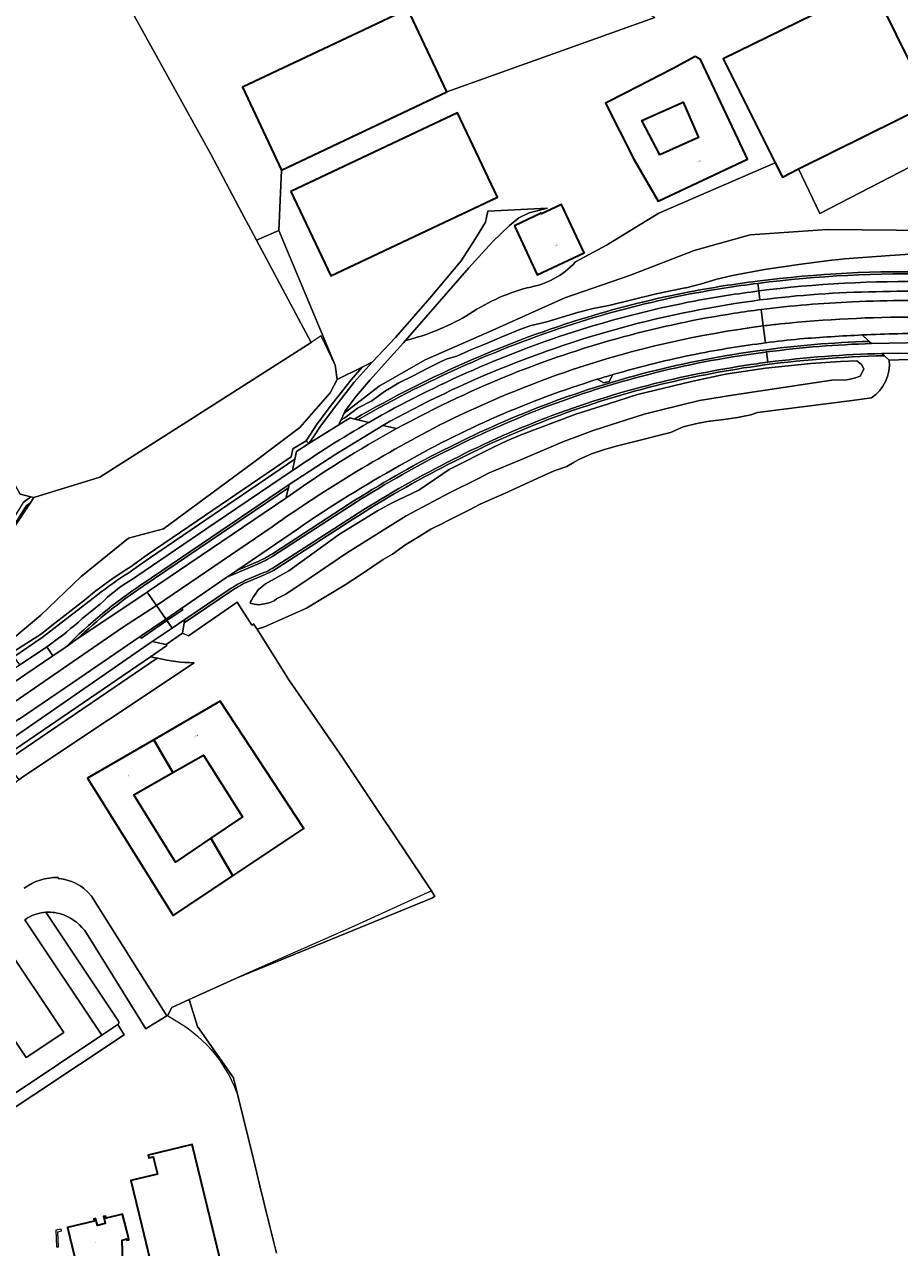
# Model space of a CAD drawing. Header units: metres. Extents: x 197700 to 204338, y 317132 to 325229.
# Tile 438 of 656: x 201059 to 201252, y 318921 to 319190. Entities that reach past the tile are written whole.
import ezdxf
from ezdxf.enums import TextEntityAlignment as Align

# ---------------------------------------------------------------- set-up
doc = ezdxf.new("R2010")
doc.units = ezdxf.units.M
for name, color, linetype, lineweight in [('B-WE-GR-BEPLANTING_CULTUUR_BOSPLANTSOEN-GV', 90, 'Continuous', 18), ('B-WE-GR-BOUWLAND-GV', 80, 'Continuous', 13), ('B-WE-IE-TERREINAFSCHEIDING_KUNSTMATIG_HEKWERK-G', 20, 'IE-TERREINAFSCHEIDING-KUNSTMATIG', 18), ('B-WE-IE-TERREINAFSCHEIDING_KUNSTMATIG_MUUR-G', 90, 'IE-TERREINAFSCHEIDING-KUNSTMATIG-DICHT', 18), ('B-WE-OG-BEBOUWING-GV', 7, 'Continuous', 35), ('B-WE-OG-BEBOUWING-T18', 10, 'Continuous', 18), ('B-WE-OG-TERREIN_CULTUURSCHEIDING-GV', 7, 'Continuous', 18), ('B-WE-OG-TERREIN_ERF-GV', 7, 'Continuous', 18), ('B-WE-OG-WATER_GREPPEL-GV', 160, 'Continuous', 18), ('B-WE-OG-WEG-GV', 7, 'Continuous', 18), ('B-WE-VH-ONVERHARD-GV', 252, 'Continuous', 18), ('B-WE-VH-VERHARDING_ASFALT-GV', 252, 'Continuous', 18), ('B-WE-VH-VERHARDING_BETONSTRAATSTEEN-GV', 252, 'Continuous', 18), ('B-WE-VH-VERHARDING_OPEN-GV', 252, 'Continuous', 18), ('B-WE-VH-VERHARDING_TEGEL-GV', 252, 'Continuous', 18)]:
    doc.layers.add(name, color=color, linetype=linetype, lineweight=lineweight)
doc.styles.add('NLCS-ISO-M200-T18', font='NLCS-ISO.ttf', dxfattribs={"height": 0.36})
doc.linetypes.add('IE-TERREINAFSCHEIDING-KUNSTMATIG', pattern='A,4,[82,NLCS.SHX,S=0.75,R=90,X=0,Y=0],4,-2', length=10)
doc.linetypes.add('IE-TERREINAFSCHEIDING-KUNSTMATIG-DICHT', pattern='A,8,-1,[82,NLCS.SHX,S=0.75,R=90,X=0,Y=0],-1', length=10)

msp = doc.modelspace()

# ---------------------------------------------------------------- linework, layer by layer
at = {"layer": 'B-WE-GR-BEPLANTING_CULTUUR_BOSPLANTSOEN-GV'}
msp.add_lwpolyline([(201110.325, 319142.265), (201122.287, 319119.831), (201095.785, 319102.929), (201075.9, 319090.262), (201061.412, 319085.798), (201060.588, 319084.556), (201056.652, 319078.625), (201055.622, 319068.115), (201047.708, 319062.104), (201055.183, 319053.401), (201062.936, 319059.938), (201071.835, 319068.411), (201082.22, 319076.833), (201089.921, 319078.911), (201109.732, 319093.537), (201119.834, 319101.142), (201126.469, 319108.764), (201127.995, 319111.68), (201127.569, 319114.794), (201115.212, 319144.378)], close=True, dxfattribs=at)
for points in [[(201056.456, 319051.599), (201063.09, 319055.867), (201065.365, 319057.657), (201072.508, 319063.274), (201074.759, 319065.044), (201078.397, 319067.773), (201081.83, 319070.015), (201082.531, 319070.514), (201086.325, 319073.211), (201095.455, 319079.421), (201117.948, 319094.721), (201118.31, 319096.451), (201121.186, 319098.249), (201123.623, 319101.974), (201126.995, 319106.433), (201131.074, 319111.637), (201133.554, 319114.398), (201127.995, 319111.68), (201126.469, 319108.764), (201119.834, 319101.142), (201109.732, 319093.537), (201089.921, 319078.911), (201082.22, 319076.833), (201071.835, 319068.411), (201062.936, 319059.938), (201055.183, 319053.401)], [(201059.074, 319084.672), (201060.772, 319085.944), (201058.421, 319086.479)], [(201056.652, 319078.625), (201060.588, 319084.556), (201059.822, 319083.982), (201057.775, 319080.738)]]:
    msp.add_lwpolyline(points, dxfattribs=at)
at = {"layer": 'B-WE-GR-BOUWLAND-GV'}
msp.add_lwpolyline([(201249.271, 319115.936, -0.2711698), (201245.413, 319107.636)], format="xyb", dxfattribs=at)
for points in [[(201330.893, 318915.299), (201329.586, 318933.974), (201329.204, 318946.179), (201328.651, 318966.878), (201328.464, 318985.268), (201328.192, 319005.801), (201327.704, 319024.119), (201326.761, 319041.582), (201325.282, 319065.344), (201324.048, 319086.129), (201323.288, 319103.282), (201325.213, 319107.497), (201327.37, 319112.044), (201327.262, 319111.975), (201324.272, 319113.981), (201320.097, 319112.295), (201318.599, 319113.435), (201289.981, 319113.844), (201288.298, 319112.875), (201286.48, 319114.033), (201253.779, 319114.231), (201253.89, 319116.502), (201253.425, 319116.034), (201249.271, 319115.936)], [(201245.413, 319107.636), (201241.111, 319107.063), (201220.325, 319104.44), (201218.88, 319103.902), (201215.917, 319103.351), (201212.944, 319102.888), (201209.952, 319102.522), (201209.741, 319102.514), (201206.989, 319101.985), (201204.054, 319101.309), (201202.397, 319100.535), (201201.265, 319100.006), (201198.344, 319099.324), (201195.434, 319098.594), (201192.536, 319097.816), (201190.775, 319097.404), (201189.609, 319097.132), (201187.276, 319096.478), (201186.715, 319096.321), (201183.861, 319095.381), (201181.119, 319094.126), (201180.086, 319093.507), (201178.504, 319092.559), (201175.656, 319091.63), (201172.937, 319090.372), (201170.198, 319089.171), (201167.498, 319087.886), (201164.769, 319086.665), (201162.035, 319085.45), (201159.288, 319084.251), (201157.218, 319083.112), (201152.115, 319080.584), (201151.285, 319080.151), (201148.606, 319078.787), (201146.051, 319077.212), (201143.08, 319075.441), (201140.157, 319073.37), (201138.132, 319072.166), (201133.123, 319068.816), (201129.818, 319066.606), (201121.301, 319061.487), (201112.058, 319057.418), (201110.424, 319056.859), (201117.384, 319045.728), (201129.201, 319028.73), (201148.748, 318999.46), (201149.487, 318998.224), (201149.169, 318998.041), (201148.851, 318997.858), (201106.099, 318980.354), (201095.504, 318975.554), (201097.364, 318969.642), (201101.328, 318964.033), (201105.292, 318958.423), (201109.617, 318940.553), (201111.036, 318934.688), (201113.083, 318926.375), (201114.699, 318919.922)]]:
    msp.add_lwpolyline(points, dxfattribs=at)
at = {"layer": 'B-WE-IE-TERREINAFSCHEIDING_KUNSTMATIG_HEKWERK-G'}
for points in [[(201060.772, 319085.944), (201058.421, 319086.479), (201008.15, 319175.797), (201044.049, 319199.106), (201063.049, 319209.356), (201071.666, 319212.844)], [(201071.666, 319212.844), (201100.256, 319161.15), (201107.12, 319148.276)], [(201107.12, 319148.276), (201109.064, 319144.63)], [(201109.064, 319144.63), (201110.325, 319142.265)], [(201110.325, 319142.265), (201122.287, 319119.831)], [(201127.569, 319114.794), (201124.514, 319121.251), (201122.287, 319119.831)], [(201127.995, 319111.68), (201127.569, 319114.794)], [(201055.183, 319053.401), (201062.936, 319059.938), (201071.835, 319068.411), (201082.22, 319076.833), (201089.921, 319078.911), (201109.732, 319093.537), (201119.834, 319101.142), (201126.469, 319108.764), (201127.995, 319111.68)], [(201060.772, 319085.944), (201061.412, 319085.798)], [(201109.761, 319057.92), (201110.424, 319056.859)], [(201110.424, 319056.859), (201117.384, 319045.728), (201129.201, 319028.73), (201148.748, 318999.46)], [(201148.748, 318999.46), (201131.078, 318991.386), (201108.355, 318981.376), (201106.099, 318980.354)], [(201106.099, 318980.354), (201095.504, 318975.554)], [(201095.504, 318975.554), (201091.683, 318973.823), (201091.616, 318973.672)], [(201091.616, 318973.672), (201090.841, 318972.158)], [(201086.653, 318969.555), (201090.636, 318971.975)], [(201090.636, 318971.975), (201090.799, 318972.074)], [(201090.841, 318972.158), (201090.799, 318972.074)], [(201090.799, 318972.074), (201094.79, 318969.561), (201096.31, 318968.394), (201097.382, 318967.509), (201098.412, 318966.577), (201099.399, 318965.598), (201100.341, 318964.576), (201101.234, 318963.512), (201102.078, 318962.408), (201102.871, 318961.267), (201103.611, 318960.091), (201104.296, 318958.883), (201104.925, 318957.645), (201105.497, 318956.38), (201106.011, 318955.09), (201111.036, 318934.688)], [(201111.036, 318934.688), (201113.083, 318926.375), (201114.699, 318919.922)]]:
    msp.add_lwpolyline(points, dxfattribs=at)
at = {"layer": 'B-WE-IE-TERREINAFSCHEIDING_KUNSTMATIG_MUUR-G'}
msp.add_lwpolyline([(201066.399, 318921.298), (201066.829, 318921.317), (201066.685, 318924.572), (201067.489, 318924.782), (201067.381, 318925.196), (201066.239, 318924.929)], close=True, dxfattribs=at)
at = {"layer": 'B-WE-OG-BEBOUWING-GV'}
for points in [[(201229.362, 319157.886), (201258.341, 319172.246), (201247.08, 319195.07), (201245.568, 319198.134), (201212.813, 319182.071), (201224.23, 319159.26), (201225.801, 319156.122)], [(201152.134, 319174.803), (201143.533, 319192.994), (201133.946, 319188.46), (201107.26, 319175.838), (201115.835, 319157.606)], [(201191.444, 319174.595), (201186.987, 319172.329), (201193.218, 319160.072), (201198.509, 319150.817), (201218.136, 319160.058), (201216.006, 319164.582), (201207.842, 319181.922), (201206.644, 319182.545), (201201.713, 319179.874)], [(201198.913, 319160.967), (201194.949, 319168.498), (201204.024, 319172.522), (201207.407, 319164.818)], [(201117.886, 319152.944), (201126.643, 319134.441), (201163.208, 319151.694), (201154.451, 319170.197)], [(201166.952, 319145.405), (201171.953, 319134.683), (201182.257, 319139.49), (201177.311, 319150.093), (201172.916, 319148.043), (201172.861, 319148.161)], [(201105.095, 319002.734), (201120.689, 319013.131), (201102.313, 319041.056), (201087.754, 319032.602), (201091.931, 319025.409), (201098.657, 319029.239), (201107.271, 319015.702), (201100.312, 319010.972)], [(201087.754, 319032.602), (201073.196, 319024.149), (201092.021, 318994.017), (201105.095, 319002.734), (201100.312, 319010.972), (201092.552, 319005.697), (201083.35, 319020.522), (201091.931, 319025.409)]]:
    msp.add_lwpolyline(points, close=True, dxfattribs=at)
for points in [[(201105.628, 318904.999), (201096.188, 318943.767), (201086.534, 318941.397), (201086.671, 318940.828), (201087.585, 318941.07), (201088.54, 318937.253), (201082.674, 318935.825), (201085.101, 318925.89), (201085.544, 318924.076), (201087.332, 318916.757)], [(201081.032, 318915.235), (201080.772, 318922.776), (201081.793, 318923.021), (201081.859, 318922.748), (201082.267, 318922.846), (201082.17, 318923.25), (201081.73, 318925.089), (201080.915, 318928.494), (201077.256, 318927.611), (201077.148, 318928.012), (201076.737, 318927.918), (201076.84, 318927.489), (201077.108, 318926.379), (201075.354, 318925.957), (201075.086, 318927.072), (201074.986, 318927.49), (201074.582, 318927.39), (201074.679, 318926.94), (201068.822, 318925.546), (201071.46, 318914.649)]]:
    msp.add_lwpolyline(points, dxfattribs=at)
at = {"layer": 'B-WE-OG-TERREIN_CULTUURSCHEIDING-GV'}
for points in [[(201122.287, 319119.831), (201110.325, 319142.265), (201109.064, 319144.63), (201107.12, 319148.276), (201100.256, 319161.15), (201071.666, 319212.844), (201063.049, 319209.356), (201044.049, 319199.106), (201008.15, 319175.797), (201058.421, 319086.479), (201060.772, 319085.944), (201061.412, 319085.798), (201075.9, 319090.262), (201095.785, 319102.929)], [(201108.944, 319062.595), (201109.026, 319062.854), (201109.19, 319063.243), (201109.584, 319063.888), (201110.038, 319064.463), (201110.706, 319065.521), (201112.289, 319066.809), (201117.44, 319069.71), (201128.543, 319077.709), (201136.89, 319082.876), (201140.098, 319084.567), (201145.977, 319087.367), (201152.648, 319091.909), (201162.397, 319096.792), (201165.272, 319098.209), (201168.232, 319099.448), (201180.438, 319104.102), (201187.646, 319106.34), (201193.971, 319108.397), (201205.851, 319111.249), (201213.306, 319112.81), (201222.132, 319114.148), (201232.03, 319115.156), (201238.56, 319115.656), (201242.187, 319115.753), (201242.785, 319115.292), (201243.179, 319114.938), (201243.691, 319114.032), (201243.509, 319113.496), (201242.883, 319112.436), (201241.676, 319111.974), (201239.94, 319111.621), (201236.698, 319111.529), (201215.29, 319108.305), (201207.606, 319107.061), (201198.947, 319104.939), (201195.482, 319104.033), (201184.219, 319100.504), (201177.603, 319097.973), (201169.042, 319094.366), (201161.234, 319091.123), (201158.896, 319089.903), (201152.571, 319086.752), (201143.16, 319081.726), (201130.095, 319073.524), (201122.315, 319068.293), (201116.735, 319064.549), (201114.717, 319063.501), (201114.176, 319063.066), (201113.127, 319062.646), (201112.064, 319062.429), (201110.84, 319062.242), (201109.792, 319062.333)], [(201122.951, 319099.303), (201124.359, 319101.456), (201127.708, 319105.884), (201131.764, 319111.058), (201135.711, 319115.452), (201133.554, 319114.398), (201131.074, 319111.637), (201126.995, 319106.433), (201123.623, 319101.974), (201121.186, 319098.249), (201121.832, 319097.591)], [(201012.988, 318999.633), (201013.246, 318999.243), (201023.651, 319006.33), (201030.749, 319011.164), (201054.96, 319027.65), (201055.206, 319027.818), (201064.408, 319034.103), (201074.211, 319040.81), (201088.471, 319050.523), (201087.037, 319050.835), (201013.025, 319000.301), (201012.93, 319000.161), (201012.886, 319000), (201012.902, 318999.806)]]:
    msp.add_lwpolyline(points, close=True, dxfattribs=at)
for points in [[(201220.27, 319133.261, 0.0146832), (201205.437, 319130.925)], [(201259.833, 319135.241, 0.0385772), (201220.27, 319133.261)], [(201220.415, 319132.783, -0.0385671), (201259.978, 319134.763)], [(201205.437, 319130.925, 0.0255772), (201182.844, 319125.314)], [(201205.582, 319130.447, -0.0146138), (201220.415, 319132.783)], [(201182.989, 319124.836, -0.0255358), (201205.582, 319130.447)], [(201182.844, 319125.314, 0.0297528), (201157.564, 319115.964)], [(201157.765, 319115.506, -0.0297411), (201182.989, 319124.836)], [(201244.884, 319120.049, 0.0261619), (201220.87, 319118.023)], [(201220.87, 319118.023, 0.0294923), (201196.347, 319113.284)], [(201196.471, 319112.8, -0.0295422), (201221.006, 319117.537)], [(201221.006, 319117.537, -0.0013667), (201222.347, 319117.717)], [(201222.347, 319117.717, -0.0251525), (201245.408, 319119.565)], [(201247.661, 319117.377, 0.0264275), (201222.636, 319115.468)], [(201157.564, 319115.964, 0.0291857), (201131.842, 319102.993)], [(201132.541, 319102.823, -0.0286076), (201157.765, 319115.506)], [(201220.253, 319115.147, 0.0258046), (201197.738, 319110.766)], [(201220.102, 319114.62, 0.0255642), (201197.859, 319110.281)], [(201197.859, 319110.281, -0.0255642), (201220.102, 319114.62)], [(201248.206, 319116.889, 0.0297777), (201220.102, 319114.62)], [(201220.102, 319114.62, -0.0297777), (201248.206, 319116.889)], [(201222.636, 319115.468, 0.0027186), (201220.253, 319115.147)], [(201245.413, 319107.636, 0.2711698), (201249.271, 319115.936)], [(201196.347, 319113.284, 0.0284236), (201173.092, 319105.9)], [(201173.27, 319105.433, -0.0284008), (201196.471, 319112.8)], [(201197.738, 319110.766, 0.0295278), (201173.937, 319103.259)], [(201197.859, 319110.281, 0.0295232), (201174.116, 319102.792)], [(201174.116, 319102.792, -0.0295232), (201197.859, 319110.281)], [(201173.092, 319105.9, 0.0499108), (201130.661, 319084.353)], [(201130.931, 319083.932, -0.0499057), (201173.27, 319105.433)], [(201173.937, 319103.259, 0.028752), (201152.133, 319093.444)], [(201174.116, 319102.792, 0.0287457), (201152.362, 319093)], [(201152.362, 319093, -0.0287457), (201174.116, 319102.792)], [(201152.133, 319093.444, 0.0244578), (201131.366, 319081.54)], [(201152.362, 319093, 0.0244488), (201131.636, 319081.119)], [(201131.636, 319081.119, -0.0244488), (201152.362, 319093)], [(201113.817, 319073.442, -0.0466102), (201110.168, 319071.532)], [(201110.361, 319071.071, 0.0466014), (201114.087, 319073.021)], [(201075.397, 319064.387, -0.0337054), (201082.297, 319069.246)], [(201113.734, 319070.18, -0.029411), (201111.938, 319069.284)], [(201114.016, 319069.767, -0.0293814), (201112.218, 319068.87)], [(201112.218, 319068.87, 0.0293814), (201114.016, 319069.767)], [(201085.126, 319066.721, 0.0489891), (201068.479, 319053.021)], [(201070.879, 319054.665, -0.0424698), (201085.447, 319066.335)], [(201107.895, 319067.592, 0.0407666), (201104.308, 319065.566)], [(201108.175, 319067.178, 0.0407118), (201104.588, 319065.152)], [(201104.588, 319065.152, -0.0407118), (201108.175, 319067.178)], [(201096.611, 319049.514, -0.0613646), (201088.616, 319050.492)]]:
    msp.add_lwpolyline(points, format="xyb", dxfattribs=at)
for points in [[(201245.408, 319119.565), (201244.884, 319120.049)], [(201248.206, 319116.889), (201247.661, 319117.377)], [(201249.271, 319115.936), (201248.206, 319116.889)], [(201095.396, 319055.38), (201106.078, 319062.764), (201109.276, 319057.734), (201109.704, 319058.009), (201109.761, 319057.92), (201110.424, 319056.859), (201112.058, 319057.418), (201121.301, 319061.487), (201129.818, 319066.606), (201133.123, 319068.816), (201138.132, 319072.166), (201140.157, 319073.37), (201143.08, 319075.441), (201146.051, 319077.212), (201148.606, 319078.787), (201151.285, 319080.151), (201152.115, 319080.584), (201157.218, 319083.112), (201159.288, 319084.251), (201162.035, 319085.45), (201164.769, 319086.665), (201167.498, 319087.886), (201170.198, 319089.171), (201172.937, 319090.372), (201175.656, 319091.63), (201178.504, 319092.559), (201180.086, 319093.507), (201181.119, 319094.126), (201183.861, 319095.381), (201186.715, 319096.321), (201187.276, 319096.478), (201189.609, 319097.132), (201190.775, 319097.404), (201192.536, 319097.816), (201195.434, 319098.594), (201198.344, 319099.324), (201201.265, 319100.006), (201202.397, 319100.535), (201204.054, 319101.309), (201206.989, 319101.985), (201209.741, 319102.514), (201209.952, 319102.522), (201212.944, 319102.888), (201215.917, 319103.351), (201218.88, 319103.902), (201220.325, 319104.44), (201241.111, 319107.063), (201245.413, 319107.636)], [(201131.842, 319102.993), (201132.541, 319102.823)], [(201082.297, 319069.246), (201083.178, 319069.872), (201086.831, 319072.467), (201095.961, 319078.677), (201118.754, 319094.181), (201119.112, 319095.891), (201121.832, 319097.591), (201121.186, 319098.249), (201118.31, 319096.451), (201117.948, 319094.721), (201095.455, 319079.421), (201086.325, 319073.211), (201082.531, 319070.514), (201081.83, 319070.015), (201078.397, 319067.773), (201074.759, 319065.044), (201072.508, 319063.274), (201065.365, 319057.657), (201063.09, 319055.867), (201056.456, 319051.599), (201056.893, 319050.981), (201057.008, 319050.818), (201063.225, 319055.047), (201075.397, 319064.387)], [(201117.486, 319088.631), (201085.167, 319066.749), (201085.126, 319066.721)], [(201085.447, 319066.335), (201117.315, 319087.911), (201117.486, 319088.631)], [(201130.661, 319084.353), (201113.817, 319073.442)], [(201114.087, 319073.021), (201130.931, 319083.932)], [(201131.366, 319081.54), (201113.734, 319070.18)], [(201131.636, 319081.119), (201114.016, 319069.767)], [(201114.016, 319069.767), (201131.636, 319081.119)], [(201110.168, 319071.532), (201105.967, 319069.731), (201103.83, 319068.271)], [(201103.83, 319068.271), (201110.361, 319071.071)], [(201111.938, 319069.284), (201107.895, 319067.592)], [(201112.218, 319068.87), (201108.175, 319067.178)], [(201108.175, 319067.178), (201112.218, 319068.87)], [(201104.588, 319065.152), (201094.434, 319058.28), (201094.022, 319055.989), (201095.396, 319055.38)], [(201104.308, 319065.566), (201094.557, 319058.967), (201094.434, 319058.28), (201104.588, 319065.152)], [(201068.479, 319053.021), (201070.657, 319054.516), (201070.879, 319054.665)], [(201088.616, 319050.492), (201088.471, 319050.523), (201074.211, 319040.81), (201064.408, 319034.103), (201055.206, 319027.818), (201058.14, 319023.769), (201058.994, 319024.485), (201096.611, 319049.514)]]:
    msp.add_lwpolyline(points, dxfattribs=at)
at = {"layer": 'B-WE-OG-TERREIN_ERF-GV'}
for points in [[(201180.375, 319137.49), (201187.171, 319141.168), (201198.679, 319148.176), (201224.23, 319159.26), (201212.813, 319182.071), (201245.568, 319198.134), (201247.08, 319195.07), (201250.562, 319196.774), (201252.044, 319193.915), (201259.948, 319194.733), (201278.668, 319204.056), (201280.385, 319200.296), (201281.349, 319199.775), (201289.213, 319203.27), (201290.13, 319204.18), (201289.993, 319209.867), (201283.361, 319209.014), (201281.655, 319211.031), (201306.666, 319233.226)], [(201098.953, 319224.752), (201071.666, 319212.844), (201100.256, 319161.15), (201107.12, 319148.276), (201109.064, 319144.63)], [(201247.08, 319195.07), (201258.341, 319172.246), (201229.362, 319157.886), (201234.039, 319148.096), (201262.68, 319162.894), (201267.594, 319152.749), (201268.659, 319150.878), (201270.337, 319148.87), (201272.4, 319147.096), (201274.97, 319145.285), (201278.467, 319143.244), (201282.492, 319141.731), (201285.001, 319141.217), (201286.314, 319141.146), (201286.006, 319146.494), (201290.648, 319147.574), (201310.013, 319152.082), (201321.331, 319154.368), (201321.415, 319154.743), (201303.463, 319156.787), (201296.026, 319178.907), (201289.213, 319203.27)], [(201109.064, 319144.63), (201110.325, 319142.265), (201115.212, 319144.378), (201115.835, 319157.606), (201107.26, 319175.838), (201133.946, 319188.46), (201143.533, 319192.994), (201152.134, 319174.803), (201197.775, 319191.103), (201193.789, 319193.29)], [(201197.775, 319191.103), (201152.134, 319174.803), (201115.835, 319157.606), (201115.212, 319144.378), (201127.569, 319114.794)], [(201262.68, 319162.894), (201234.039, 319148.096), (201229.362, 319157.886), (201225.801, 319156.122), (201224.23, 319159.26), (201198.679, 319148.176), (201187.171, 319141.168), (201180.375, 319137.49)], [(201127.569, 319114.794), (201127.995, 319111.68), (201133.554, 319114.398), (201135.711, 319115.452), (201140.846, 319120.929), (201148.373, 319129.496), (201155.289, 319137.707), (201158.408, 319142.657), (201160.637, 319146.189), (201161.143, 319148.65), (201174.195, 319149.296), (201170.162, 319148.24), (201167.948, 319147.163), (201165.894, 319145.477), (201162.161, 319141.873), (201156.977, 319136.218), (201143.008, 319120.215)], [(201258.523, 319144.36), (201235.703, 319144.627), (201218.77, 319143.398), (201206.413, 319139.998), (201192.488, 319134.557), (201177.996, 319129.633), (201161.556, 319122.213), (201147.36, 319115.957), (201137.219, 319110.214), (201129.568, 319104.306), (201128.874, 319102.838), (201129.702, 319103.271), (201132.526, 319105.354), (201135.625, 319107.001), (201138.459, 319109.046), (201141.535, 319110.914), (201144.719, 319112.447), (201147.798, 319114.119), (201150.986, 319115.693), (201152.172, 319116.199), (201154.334, 319116.816), (201157.537, 319118.273), (201160.805, 319119.58), (201164.037, 319120.972), (201167.294, 319122.309), (201168.515, 319122.787), (201170.657, 319123.531), (201174.099, 319124.365), (201177.425, 319125.345), (201180.786, 319126.385), (201184.231, 319127.228), (201187.658, 319127.934), (201197.82, 319130.426), (201201.256, 319131.17), (201204.462, 319131.788), (201204.674, 319131.827), (201208.022, 319132.654), (201211.409, 319133.663), (201214.89, 319134.513), (201218.379, 319135.128), (201221.853, 319135.785), (201225.361, 319136.351), (201229.932, 319136.996), (201235.007, 319137.637), (201236.704, 319137.887), (201238.201, 319138.035), (201239.476, 319138.127), (201249.464, 319138.881), (201259.455, 319139.537)], [(201139.109, 319115.881), (201135.253, 319111.614), (201132.272, 319108.068), (201129.792, 319104.779), (201129.568, 319104.306), (201137.219, 319110.214), (201147.36, 319115.957), (201161.556, 319122.213), (201177.996, 319129.633), (201192.488, 319134.557), (201206.413, 319139.998), (201218.77, 319143.398), (201235.703, 319144.627), (201258.523, 319144.36)], [(201259.455, 319139.537), (201249.464, 319138.881), (201239.476, 319138.127), (201238.201, 319138.035), (201236.704, 319137.887), (201235.007, 319137.637), (201229.932, 319136.996), (201225.361, 319136.351), (201221.853, 319135.785), (201218.379, 319135.128), (201214.89, 319134.513), (201211.409, 319133.663), (201208.022, 319132.654), (201204.674, 319131.827), (201204.462, 319131.788), (201201.256, 319131.17), (201197.82, 319130.426), (201187.658, 319127.934), (201184.231, 319127.228), (201180.786, 319126.385), (201177.425, 319125.345), (201174.099, 319124.365), (201170.657, 319123.531), (201168.515, 319122.787), (201167.294, 319122.309), (201164.037, 319120.972), (201160.805, 319119.58), (201157.537, 319118.273), (201154.334, 319116.816), (201152.172, 319116.199), (201150.986, 319115.693), (201147.798, 319114.119), (201144.719, 319112.447), (201141.535, 319110.914), (201138.459, 319109.046), (201135.625, 319107.001), (201132.526, 319105.354), (201129.702, 319103.271), (201128.874, 319102.838), (201128.491, 319102.029), (201128.418, 319101.708), (201130.855, 319103.232), (201131.842, 319102.993)], [(201143.008, 319120.215), (201142.561, 319119.702), (201139.109, 319115.881)], [(201072.332, 319000), (201073.263, 318999.172), (201074.088, 318998.237), (201090.636, 318971.975), (201090.799, 318972.074), (201090.841, 318972.158), (201091.616, 318973.672), (201091.683, 318973.823), (201095.504, 318975.554), (201106.099, 318980.354), (201148.851, 318997.858), (201149.169, 318998.041), (201149.487, 318998.224), (201148.748, 318999.46), (201129.201, 319028.73), (201117.384, 319045.728), (201110.424, 319056.859), (201109.761, 319057.92), (201109.704, 319058.009), (201109.276, 319057.734), (201106.078, 319062.764), (201095.396, 319055.38), (201094.022, 319055.989), (201090.466, 319053.536), (201090.633, 319053.291), (201087.037, 319050.835), (201088.471, 319050.523), (201088.616, 319050.492)], [(201096.611, 319049.514), (201058.994, 319024.485), (201058.14, 319023.769), (201050.088, 319017.021), (201044.988, 319013.423), (201036.902, 319007.736), (201029.973, 319002.759), (201023.651, 318998.291), (201022.737, 318997.645), (201016.888, 318993.736)], [(201066.733, 319002.142), (201066.746, 319002.348)], [(201066.746, 319002.348), (201066.733, 319002.142)], [(201072.997, 318990.108), (201086.007, 318969.162), (201086.653, 318969.555), (201090.636, 318971.975), (201074.088, 318998.237), (201073.263, 318999.172), (201072.332, 319000)], [(201080.005, 318970.797), (201064.073, 318994.721)], [(201064.073, 318994.721), (201080.005, 318970.797)], [(201043.46, 318975.949), (201057.277, 318955.049), (201076.321, 318967.727), (201059.441, 318993.075), (201059.961, 318993.432)], [(201059.961, 318993.432), (201059.441, 318993.075), (201076.321, 318967.727), (201079.818, 318970.097)], [(201114.699, 318919.922), (201113.083, 318926.375), (201111.036, 318934.688), (201109.617, 318940.553), (201105.292, 318958.423), (201101.328, 318964.033), (201097.364, 318969.642), (201095.504, 318975.554), (201091.683, 318973.823), (201091.616, 318973.672), (201090.841, 318972.158), (201090.799, 318972.074), (201090.636, 318971.975), (201086.653, 318969.555), (201086.007, 318969.162), (201072.997, 318990.108)], [(201079.818, 318970.097), (201081.243, 318967.851), (201051.55, 318948.119), (201046.926, 318945.716), (201042.161, 318943.608), (201039.465, 318942.742), (201038.921, 318942.351), (201038.617, 318941.755), (201039.406, 318938.265), (201039.956, 318938.407), (201050.963, 318893.799)], [(201039.465, 318942.742), (201042.161, 318943.608), (201046.926, 318945.716), (201051.55, 318948.119), (201081.243, 318967.851), (201079.818, 318970.097), (201076.321, 318967.727), (201057.277, 318955.049), (201053.17, 318952.306), (201052.835, 318952.239), (201052.534, 318952.398), (201050.046, 318956.155), (201048.819, 318955.022), (201050.828, 318951.733)], [(201087.332, 318916.757), (201085.544, 318924.076), (201085.101, 318925.89), (201082.674, 318935.825), (201088.54, 318937.253), (201087.585, 318941.07), (201086.671, 318940.828), (201086.534, 318941.397), (201096.188, 318943.767), (201105.628, 318904.999)], [(201071.46, 318914.649), (201068.822, 318925.546), (201074.679, 318926.94), (201074.582, 318927.39), (201074.986, 318927.49), (201075.086, 318927.072), (201075.354, 318925.957), (201077.108, 318926.379), (201076.84, 318927.489), (201076.737, 318927.918), (201077.148, 318928.012), (201077.256, 318927.611), (201080.915, 318928.494), (201081.73, 318925.089), (201082.17, 318923.25), (201082.267, 318922.846), (201081.859, 318922.748), (201081.793, 318923.021), (201080.772, 318922.776), (201081.032, 318915.235)]]:
    msp.add_lwpolyline(points, dxfattribs=at)
for points in [[(201216.006, 319164.582), (201218.136, 319160.058), (201198.509, 319150.817), (201193.218, 319160.072), (201186.987, 319172.329), (201191.444, 319174.595), (201201.713, 319179.874), (201206.644, 319182.545), (201207.842, 319181.922)], [(201198.913, 319160.967), (201207.407, 319164.818), (201204.024, 319172.522), (201194.949, 319168.498)], [(201117.886, 319152.944), (201154.451, 319170.197), (201163.208, 319151.694), (201126.643, 319134.441)], [(201166.952, 319145.405), (201172.861, 319148.161), (201172.916, 319148.043), (201177.311, 319150.093), (201182.257, 319139.49), (201171.953, 319134.683)], [(201105.095, 319002.734), (201092.021, 318994.017), (201073.196, 319024.149), (201087.754, 319032.602), (201102.313, 319041.056), (201120.689, 319013.131)], [(201100.312, 319010.972), (201107.271, 319015.702), (201098.657, 319029.239), (201091.931, 319025.409), (201083.35, 319020.522), (201092.552, 319005.697)], [(201059.711, 318962.842), (201067.969, 318968.339), (201054.312, 318988.837), (201046.031, 318983.316)], [(201059.711, 318962.842), (201046.031, 318983.316), (201054.312, 318988.837), (201067.969, 318968.339)]]:
    msp.add_lwpolyline(points, close=True, dxfattribs=at)
for points in [[(201180.375, 319137.49, -0.1691529), (201169.793, 319131.827)], [(201169.793, 319131.827, 0.1691529), (201180.375, 319137.49)], [(201205.437, 319130.925, -0.0146832), (201220.27, 319133.261)], [(201220.27, 319133.261, -0.0385772), (201259.833, 319135.241)], [(201169.793, 319131.827, 0.0826833), (201156.306, 319125.582)], [(201156.306, 319125.582, -0.0826833), (201169.793, 319131.827)], [(201182.844, 319125.314, -0.0255772), (201205.437, 319130.925)], [(201156.306, 319125.582, -0.0692661), (201143.008, 319120.215)], [(201143.008, 319120.215, 0.0692661), (201156.306, 319125.582)], [(201157.564, 319115.964, -0.0297528), (201182.844, 319125.314)], [(201131.842, 319102.993, -0.0291857), (201157.564, 319115.964)], [(201088.616, 319050.492, 0.0613646), (201096.611, 319049.514)], [(201066.746, 319002.348, 0.1680408), (201059.247, 319000)], [(201059.247, 319000, -0.1680408), (201066.746, 319002.348)], [(201072.332, 319000, 0.1506287), (201066.733, 319002.142)], [(201066.733, 319002.142, -0.1506287), (201072.332, 319000)], [(201064.073, 318994.721, 0.1175022), (201059.961, 318993.432)], [(201059.961, 318993.432, -0.1175022), (201064.073, 318994.721)], [(201064.073, 318994.721, -0.1066261), (201067.964, 318994.16)], [(201067.964, 318994.16, 0.1066261), (201064.073, 318994.721)], [(201067.964, 318994.16, -0.1540128), (201072.997, 318990.108)], [(201072.997, 318990.108, 0.1540128), (201067.964, 318994.16)], [(201079.818, 318970.097, 0.4366166), (201080.005, 318970.797)], [(201080.005, 318970.797, -0.4366166), (201079.818, 318970.097)]]:
    msp.add_lwpolyline(points, format="xyb", dxfattribs=at)
at = {"layer": 'B-WE-OG-WATER_GREPPEL-GV'}
for points in [[(201108.944, 319062.595), (201109.792, 319062.333), (201110.84, 319062.242), (201112.064, 319062.429), (201113.127, 319062.646), (201114.176, 319063.066), (201114.717, 319063.501), (201116.735, 319064.549), (201122.315, 319068.293), (201130.095, 319073.524), (201143.16, 319081.726), (201152.571, 319086.752), (201158.896, 319089.903), (201161.234, 319091.123), (201169.042, 319094.366), (201177.603, 319097.973), (201184.219, 319100.504), (201195.482, 319104.033), (201198.947, 319104.939), (201207.606, 319107.061), (201215.29, 319108.305), (201236.698, 319111.529), (201239.94, 319111.621), (201241.676, 319111.974), (201242.883, 319112.436), (201243.509, 319113.496), (201243.691, 319114.032), (201243.179, 319114.938), (201242.785, 319115.292), (201242.187, 319115.753), (201238.56, 319115.656), (201232.03, 319115.156), (201222.132, 319114.148), (201213.306, 319112.81), (201205.851, 319111.249), (201193.971, 319108.397), (201187.646, 319106.34), (201180.438, 319104.102), (201168.232, 319099.448), (201165.272, 319098.209), (201162.397, 319096.792), (201152.648, 319091.909), (201145.977, 319087.367), (201140.098, 319084.567), (201136.89, 319082.876), (201128.543, 319077.709), (201117.44, 319069.71), (201112.289, 319066.809), (201110.706, 319065.521), (201110.038, 319064.463), (201109.584, 319063.888), (201109.19, 319063.243), (201109.026, 319062.854)], [(201060.588, 319084.556), (201061.412, 319085.798), (201060.772, 319085.944), (201059.074, 319084.672), (201056.923, 319081.26), (201054.884, 319077.84), (201053.72, 319073.108), (201053.12, 319070.162), (201052.016, 319068.474), (201049.069, 319065.553), (201049.069, 319065.139), (201049.314, 319064.805), (201049.773, 319064.843), (201052.794, 319067.838), (201054.062, 319069.774), (201054.696, 319072.888), (201055.82, 319077.456), (201057.775, 319080.738), (201059.822, 319083.982)]]:
    msp.add_lwpolyline(points, close=True, dxfattribs=at)
at = {"layer": 'B-WE-OG-WEG-GV'}
for points in [[(201246.364, 319130.919, 0.0290334), (201220.883, 319129.133)], [(201271.082, 319130.789, 0.0185289), (201246.364, 319130.919)], [(201220.883, 319129.133, 0.0293946), (201194.169, 319124.006)], [(201221.15, 319127.046, -0.0221166), (201241.241, 319128.712)], [(201241.241, 319128.712, -0.0219356), (201265.266, 319128.813)], [(201190.846, 319121.027, -0.0277477), (201215.323, 319126.222)], [(201215.323, 319126.222, -0.0064649), (201221.15, 319127.046)], [(201194.169, 319124.006, 0.0655107), (201138.038, 319101.589)], [(201167.733, 319113.399, -0.0274274), (201190.846, 319121.027)], [(201220.87, 319118.023, -0.0261619), (201244.884, 319120.049)], [(201229.658, 319120.579, 0.0078863), (201222.09, 319119.719)], [(201243.37, 319121.449, 0.0087717), (201229.658, 319120.579)], [(201206.846, 319117.253, 0.021795), (201188.544, 319112.739)], [(201196.347, 319113.284, -0.0294923), (201220.87, 319118.023)], [(201222.09, 319119.719, 0.0158839), (201206.846, 319117.253)], [(201141.094, 319100.887, -0.0306242), (201167.733, 319113.399)], [(201173.092, 319105.9, -0.0284236), (201196.347, 319113.284)], [(201185.163, 319111.717, 0.0267961), (201163.127, 319103.555)], [(201130.661, 319084.353, -0.0499108), (201173.092, 319105.9)], [(201163.127, 319103.555, 0.0283779), (201141.668, 319092.734)], [(201141.668, 319092.734, 0.0229894), (201119.505, 319078.981)], [(201110.168, 319071.532, 0.0466102), (201113.817, 319073.442)], [(201085.447, 319066.335, 0.0424698), (201070.879, 319054.665)]]:
    msp.add_lwpolyline(points, format="xyb", dxfattribs=at)
for points in [[(201244.884, 319120.049), (201243.37, 319121.449)], [(201188.544, 319112.739), (201187.75, 319111.263), (201186.562, 319110.94), (201185.163, 319111.717)], [(201138.038, 319101.589), (201141.094, 319100.887)], [(201086.3, 319065.016), (201086.401, 319065.084), (201116.776, 319085.648), (201117.315, 319087.911), (201085.447, 319066.335)], [(201113.817, 319073.442), (201130.661, 319084.353)], [(201119.505, 319078.981), (201105.967, 319069.731), (201110.168, 319071.532)], [(201070.879, 319054.665), (201086.3, 319065.016)]]:
    msp.add_lwpolyline(points, dxfattribs=at)
at = {"layer": 'B-WE-VH-ONVERHARD-GV'}
msp.add_lwpolyline([(201129.568, 319104.306), (201129.792, 319104.779), (201132.272, 319108.068), (201135.253, 319111.614), (201139.109, 319115.881), (201142.561, 319119.702), (201143.008, 319120.215), (201156.977, 319136.218), (201162.161, 319141.873), (201165.894, 319145.477), (201167.948, 319147.163), (201170.162, 319148.24), (201174.195, 319149.296), (201161.143, 319148.65), (201160.637, 319146.189), (201158.408, 319142.657), (201155.289, 319137.707), (201148.373, 319129.496), (201140.846, 319120.929), (201135.711, 319115.452), (201131.764, 319111.058), (201127.708, 319105.884), (201124.359, 319101.456), (201122.951, 319099.303), (201121.832, 319097.591), (201128.418, 319101.708), (201128.491, 319102.029), (201128.874, 319102.838)], close=True, dxfattribs=at)
at = {"layer": 'B-WE-VH-VERHARDING_ASFALT-GV'}
for points in [[(201241.241, 319128.712, 0.0221166), (201221.15, 319127.046)], [(201265.266, 319128.813, 0.0219356), (201241.241, 319128.712)], [(201215.323, 319126.222, 0.0277477), (201190.846, 319121.027)], [(201221.15, 319127.046, 0.0064649), (201215.323, 319126.222)], [(201225.418, 319123.885, -0.0251846), (201255.129, 319125.389)], [(201255.129, 319125.389, 0.0251846), (201225.418, 319123.885)], [(201179.719, 319113.855, -0.0488371), (201221.613, 319123.432)], [(201221.613, 319123.432, 0.0488371), (201179.719, 319113.855)], [(201221.613, 319123.432, -0.0043745), (201225.418, 319123.885)], [(201225.418, 319123.885, 0.0043745), (201221.613, 319123.432)], [(201190.846, 319121.027, 0.0274274), (201167.733, 319113.399)], [(201222.09, 319119.719, -0.0078863), (201229.658, 319120.579)], [(201229.658, 319120.579, -0.0087717), (201243.37, 319121.449)], [(201243.37, 319121.449, -0.0099817), (201259.014, 319121.851)], [(201188.544, 319112.739, -0.021795), (201206.846, 319117.253)], [(201206.846, 319117.253, -0.0158839), (201222.09, 319119.719)], [(201167.733, 319113.399, 0.0306242), (201141.094, 319100.887)], [(201151.696, 319102.253, -0.031573), (201179.719, 319113.855)], [(201179.719, 319113.855, 0.031573), (201151.696, 319102.253)], [(201185.163, 319111.717, -0.0040399), (201188.544, 319112.739)], [(201163.127, 319103.555, -0.0267961), (201185.163, 319111.717)], [(201113.722, 319079.356, -0.0350985), (201151.696, 319102.253)], [(201151.696, 319102.253, 0.0350985), (201113.722, 319079.356)], [(201141.668, 319092.734, -0.0283779), (201163.127, 319103.555)], [(201141.094, 319100.887, 0.0296424), (201116.946, 319085.763)], [(201119.505, 319078.981, -0.0229894), (201141.668, 319092.734)]]:
    msp.add_lwpolyline(points, format="xyb", dxfattribs=at)
for points in [[(201221.15, 319127.046), (201221.613, 319123.432)], [(201221.613, 319123.432), (201221.15, 319127.046)], [(201221.613, 319123.432), (201222.09, 319119.719)], [(201222.09, 319119.719), (201221.613, 319123.432)], [(201116.946, 319085.763), (201116.776, 319085.648), (201086.401, 319065.084), (201086.3, 319065.016), (201088.365, 319062.079), (201113.722, 319079.356)], [(201113.722, 319079.356), (201088.365, 319062.079)], [(201088.365, 319062.079), (201090.344, 319059.185), (201090.403, 319059.098), (201093.894, 319061.483), (201103.83, 319068.271), (201105.967, 319069.731), (201119.505, 319078.981)], [(200968.628, 318985.885), (201001.065, 319003.323), (201011.809, 319010.11), (201027.605, 319020.8), (201052.803, 319037.94), (201080.861, 319057.223), (201088.365, 319062.079), (201086.3, 319065.016), (201070.879, 319054.665), (201070.657, 319054.516), (201068.479, 319053.021), (201065.615, 319051.055), (201059.645, 319046.958), (201018.778, 319019.004)], [(200982.138, 318987.774), (200991.11, 318992.895), (201000, 318998.162), (201003.025, 319000), (201007.32, 319002.648), (201011.594, 319005.331), (201058.172, 319037.184), (201058.216, 319037.12), (201069.9, 319045.089), (201084.785, 319055.259), (201090.403, 319059.098), (201090.344, 319059.185), (201088.365, 319062.079), (201080.861, 319057.223), (201052.803, 319037.94), (201027.605, 319020.8), (201011.809, 319010.11), (201001.065, 319003.323), (200968.628, 318985.885)]]:
    msp.add_lwpolyline(points, dxfattribs=at)
at = {"layer": 'B-WE-VH-VERHARDING_BETONSTRAATSTEEN-GV'}
for points in [[(201220.629, 319131.112, 0.014079), (201206.529, 319128.903)], [(201258.294, 319133.1, 0.0372716), (201220.629, 319131.112)], [(201220.883, 319129.133, -0.0290334), (201246.364, 319130.919)], [(201246.364, 319130.919, -0.0185289), (201271.082, 319130.789)], [(201206.529, 319128.903, 0.0265392), (201183.24, 319123.149)], [(201194.169, 319124.006, -0.0293946), (201220.883, 319129.133)], [(201138.038, 319101.589, -0.0655107), (201194.169, 319124.006)], [(201183.24, 319123.149, 0.0299014), (201157.921, 319113.758)], [(201259.014, 319121.851, 0.0099817), (201243.37, 319121.449)], [(201221.006, 319117.537, 0.0295422), (201196.471, 319112.8)], [(201222.347, 319117.717, 0.0013667), (201221.006, 319117.537)], [(201245.408, 319119.565, 0.0251525), (201222.347, 319117.717)], [(201222.636, 319115.468, -0.0264275), (201247.661, 319117.377)], [(201197.738, 319110.766, -0.0258046), (201220.253, 319115.147)], [(201220.253, 319115.147, -0.0027186), (201222.636, 319115.468)], [(201157.921, 319113.758, 0.026769), (201134.953, 319102.239)], [(201196.471, 319112.8, 0.0284008), (201173.27, 319105.433)], [(201188.544, 319112.739, 0.0040399), (201185.163, 319111.717)], [(201173.937, 319103.259, -0.0295278), (201197.738, 319110.766)], [(201173.27, 319105.433, 0.0499057), (201130.931, 319083.932)], [(201134.853, 319102.182, 0.0212071), (201118.232, 319091.683)], [(201118.232, 319091.683, -0.0212071), (201134.853, 319102.182)], [(201152.133, 319093.444, -0.028752), (201173.937, 319103.259)], [(201116.946, 319085.763, -0.0296424), (201141.094, 319100.887)], [(201131.366, 319081.54, -0.0244578), (201152.133, 319093.444)], [(201114.087, 319073.021, -0.0466014), (201110.361, 319071.071)], [(201111.938, 319069.284, 0.029411), (201113.734, 319070.18)], [(201068.479, 319053.021, -0.0489891), (201085.126, 319066.721)], [(201083.063, 319067.87, 0.0591234), (201075.969, 319062.341)], [(201104.308, 319065.566, -0.0407666), (201107.895, 319067.592)], [(201072.043, 319059.185, -0.0259746), (201065.049, 319053.567)]]:
    msp.add_lwpolyline(points, format="xyb", dxfattribs=at)
for points in [[(201220.629, 319131.112), (201220.883, 319129.133)], [(201220.883, 319129.133), (201220.629, 319131.112)], [(201243.37, 319121.449), (201244.884, 319120.049), (201245.408, 319119.565), (201256.989, 319119.765), (201257.652, 319120.448), (201259.014, 319121.851)], [(201222.636, 319115.468), (201222.347, 319117.717)], [(201222.347, 319117.717), (201222.636, 319115.468)], [(201330.278, 319116.374), (201330.216, 319119.362), (201330.214, 319119.477), (201323.5, 319118.801), (201270.609, 319119.722), (201256.989, 319119.765), (201245.408, 319119.565)], [(201247.661, 319117.377), (201254.862, 319117.48), (201265.736, 319117.502), (201324.627, 319116.551), (201330.278, 319116.374)], [(201185.163, 319111.717), (201186.562, 319110.94), (201187.75, 319111.263), (201188.544, 319112.739)], [(201138.038, 319101.589), (201127.739, 319095.314), (201117.486, 319088.631), (201117.315, 319087.911), (201116.776, 319085.648), (201116.946, 319085.763)], [(201134.853, 319102.182), (201134.953, 319102.239), (201132.541, 319102.823), (201131.842, 319102.993), (201130.855, 319103.232), (201128.418, 319101.708), (201121.832, 319097.591), (201119.112, 319095.891), (201118.754, 319094.181), (201118.232, 319091.683)], [(201127.739, 319095.314), (201138.038, 319101.589)], [(201134.953, 319102.239), (201134.853, 319102.182)], [(201141.094, 319100.887), (201138.038, 319101.589)], [(201085.126, 319066.721), (201085.167, 319066.749), (201117.486, 319088.631), (201127.739, 319095.314)], [(201118.232, 319091.683), (201101.266, 319080.209), (201084.021, 319068.519), (201083.063, 319067.87)], [(201130.931, 319083.932), (201114.087, 319073.021)], [(201113.734, 319070.18), (201131.366, 319081.54)], [(201110.361, 319071.071), (201103.83, 319068.271), (201093.894, 319061.483), (201094.117, 319061.13), (201090.64, 319058.745), (201091.753, 319057.086), (201094.557, 319058.967), (201104.308, 319065.566)], [(201107.895, 319067.592), (201111.938, 319069.284)], [(201075.969, 319062.341), (201072.043, 319059.185)], [(201065.049, 319053.567), (201064.26, 319053.028), (201065.615, 319051.055), (201068.479, 319053.021)]]:
    msp.add_lwpolyline(points, dxfattribs=at)
for points in [[(201249.271, 319115.936), (201253.425, 319116.034), (201253.89, 319116.502), (201254.364, 319116.979), (201254.862, 319117.48), (201247.661, 319117.377), (201248.206, 319116.889)], [(201087.407, 319054.17), (201090.466, 319053.536), (201094.022, 319055.989), (201094.434, 319058.28), (201094.557, 319058.967), (201091.753, 319057.086)]]:
    msp.add_lwpolyline(points, close=True, dxfattribs=at)
at = {"layer": 'B-WE-VH-VERHARDING_OPEN-GV'}
msp.add_lwpolyline([(201018.778, 319019.004), (201059.645, 319046.958), (201065.615, 319051.055), (201064.26, 319053.028), (201058.286, 319048.947), (201017.588, 319021.495), (201008.891, 319015.762), (201000, 319010.34), (200995.582, 319007.802), (200991.122, 319005.34), (200986.128, 319002.625), (200981.088, 319000), (200971.398, 318995.26), (200961.557, 318990.847), (200953.607, 318987.533), (200945.592, 318984.384), (200941.481, 318982.509), (200939.489, 318981.788), (200938.766, 318981.624), (200938.027, 318981.587), (200932.211, 318981.79)], dxfattribs=at)
at = {"layer": 'B-WE-VH-VERHARDING_TEGEL-GV'}
for points in [[(201259.978, 319134.763, 0.0385671), (201220.415, 319132.783)], [(201220.415, 319132.783, 0.0146138), (201205.582, 319130.447)], [(201206.529, 319128.903, -0.014079), (201220.629, 319131.112)], [(201220.629, 319131.112, -0.0372716), (201258.294, 319133.1)], [(201205.582, 319130.447, 0.0255358), (201182.989, 319124.836)], [(201183.24, 319123.149, -0.0265392), (201206.529, 319128.903)], [(201182.989, 319124.836, 0.0297411), (201157.765, 319115.506)], [(201157.921, 319113.758, -0.0299014), (201183.24, 319123.149)], [(201157.765, 319115.506, 0.0286076), (201132.541, 319102.823)], [(201134.953, 319102.239, -0.026769), (201157.921, 319113.758)], [(201082.297, 319069.246, 0.0337054), (201075.397, 319064.387)], [(201075.969, 319062.341, -0.0591234), (201083.063, 319067.87)], [(201065.049, 319053.567, 0.0259746), (201072.043, 319059.185)]]:
    msp.add_lwpolyline(points, format="xyb", dxfattribs=at)
for points in [[(201220.415, 319132.783), (201220.629, 319131.112)], [(201220.629, 319131.112), (201220.415, 319132.783)], [(201132.541, 319102.823), (201134.953, 319102.239)], [(201083.063, 319067.87), (201084.021, 319068.519), (201101.266, 319080.209), (201118.232, 319091.683), (201118.754, 319094.181), (201095.961, 319078.677), (201086.831, 319072.467), (201083.178, 319069.872), (201082.297, 319069.246)], [(201075.397, 319064.387), (201063.225, 319055.047), (201057.008, 319050.818), (201058.161, 319049.13), (201058.286, 319048.947), (201064.26, 319053.028), (201065.049, 319053.567)], [(201072.043, 319059.185), (201075.969, 319062.341)], [(200979.865, 318983.414), (200989.987, 318989.1), (201000, 318994.981), (201004.117, 318997.474), (201008.214, 319000), (201010.868, 319001.661), (201013.514, 319003.335), (201051.835, 319029.547), (201087.407, 319054.17), (201091.753, 319057.086), (201090.64, 319058.745), (201085.035, 319054.9), (201084.785, 319055.259), (201069.9, 319045.089), (201058.216, 319037.12), (201058.172, 319037.184), (201011.594, 319005.331), (201007.32, 319002.648), (201003.025, 319000), (201000, 318998.162), (200991.11, 318992.895), (200982.138, 318987.774)], [(201013.025, 319000.301), (201087.037, 319050.835), (201090.633, 319053.291), (201090.466, 319053.536), (201087.407, 319054.17), (201051.835, 319029.547)]]:
    msp.add_lwpolyline(points, dxfattribs=at)
msp.add_lwpolyline([(201090.403, 319059.098), (201084.785, 319055.259), (201085.035, 319054.9), (201090.64, 319058.745), (201094.117, 319061.13), (201093.894, 319061.483)], close=True, dxfattribs=at)

# ---------------------------------------------------------------- texts
at = {"layer": 'B-WE-OG-BEBOUWING-T18', "style": 'NLCS-ISO-M200-T18'}
for s, rotation, p in [('171', 25.2, (201207.572, 319159.505)), ('173', 25, (201176.205, 319141.081)), ('1-1A', 30.1, (201097.042, 319033.37)), ('3', 30.1, (201082.178, 319024.739))]:
    msp.add_text(s, height=0.36, rotation=rotation, dxfattribs=at).set_placement(p, align=Align.MIDDLE)
msp.add_text('7', height=0.36, dxfattribs=at).set_placement((201074.925, 318922.266), align=Align.MIDDLE)

doc.saveas('drawing.dxf')
